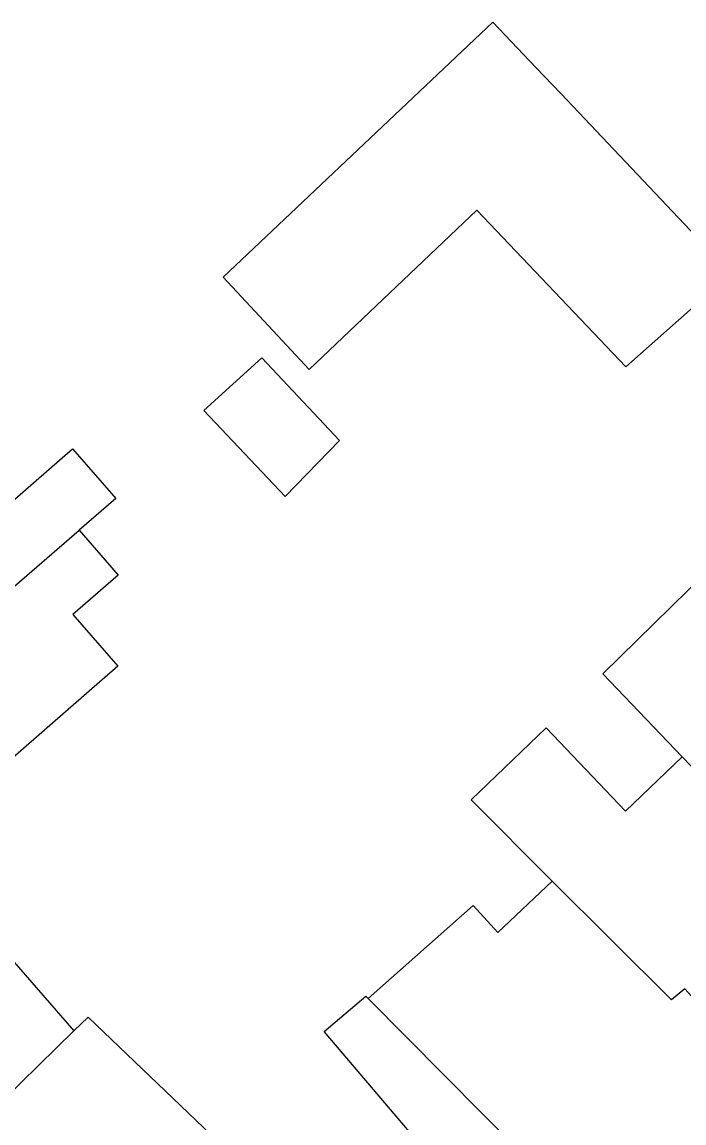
# Model space of a CAD drawing. Extents: x 161772 to 163123, y 383092 to 383917.
# Drawn here: x 162310.8 to 162338.53, y 383265.86 to 383311.97 of the extents above; entities that cross this region are included whole.
import ezdxf

# ---------------------------------------------------------------- set-up
doc = ezdxf.new("R2010")
doc.units = 0
doc.layers.add('IMGEO_Pand', color=7, linetype='Continuous')
doc.layers.add('IMGEO_Parkeervlak_open', color=7, linetype='Continuous')

msp = doc.modelspace()

# ---------------------------------------------------------------- linework, layer by layer
at = {"layer": 'IMGEO_Pand'}
for points in [[(162330.524, 383311.97), (162332.329, 383310.066), (162333.378, 383308.96), (162340.506, 383301.443), (162336.099, 383297.523), (162329.852, 383304.094), (162322.829, 383297.422), (162319.227, 383301.278), (162330.524, 383311.97)], [(162320.843, 383297.899), (162324.103, 383294.45), (162321.818, 383292.098), (162318.414, 383295.699), (162320.843, 383297.899)], [(162305.672, 383291.441), (162307.476, 383289.368), (162311.383, 383292.768), (162312.908, 383294.095), (162314.724, 383292.009), (162313.193, 383290.687)], [(162313.193, 383290.687), (162314.828, 383288.809), (162312.921, 383287.15), (162314.804, 383284.994), (162312.839, 383283.278), (162306.214, 383277.491), (162302.648, 383281.576)], [(162302.648, 383281.576), (162313.193, 383290.687)], [(162338.449, 383281.193), (162335.133, 383284.665), (162340.14, 383289.589)], [(162333.008, 383275.992), (162329.606, 383279.399), (162332.752, 383282.403), (162336.074, 383278.924), (162338.449, 383281.193)], [(162338.449, 383281.193), (162351.204, 383268.001)], [(162325.303, 383271.069), (162329.696, 383274.966), (162330.731, 383273.836), (162333.008, 383275.992)], [(162346.265, 383262.997), (162338.57, 383271.481), (162338.004, 383271.019), (162333.008, 383275.992)], [(162325.846, 383258.547), (162329.957, 383262.04), (162323.454, 383269.69), (162325.199, 383271.174), (162325.303, 383271.069)], [(162331.866, 383263.812), (162331.304, 383264.297), (162331.67, 383264.649), (162325.303, 383271.069)], [(162312.965, 383269.713), (162313.561, 383270.296), (162325.846, 383258.547)], [(162312.965, 383269.713), (162310.005, 383266.816)]]:
    msp.add_lwpolyline(points, dxfattribs=at)
at = {"layer": 'IMGEO_Parkeervlak_open'}
msp.add_lwpolyline([(162308.323, 383275.05), (162312.965, 383269.713)], dxfattribs=at)

doc.saveas('drawing.dxf')
